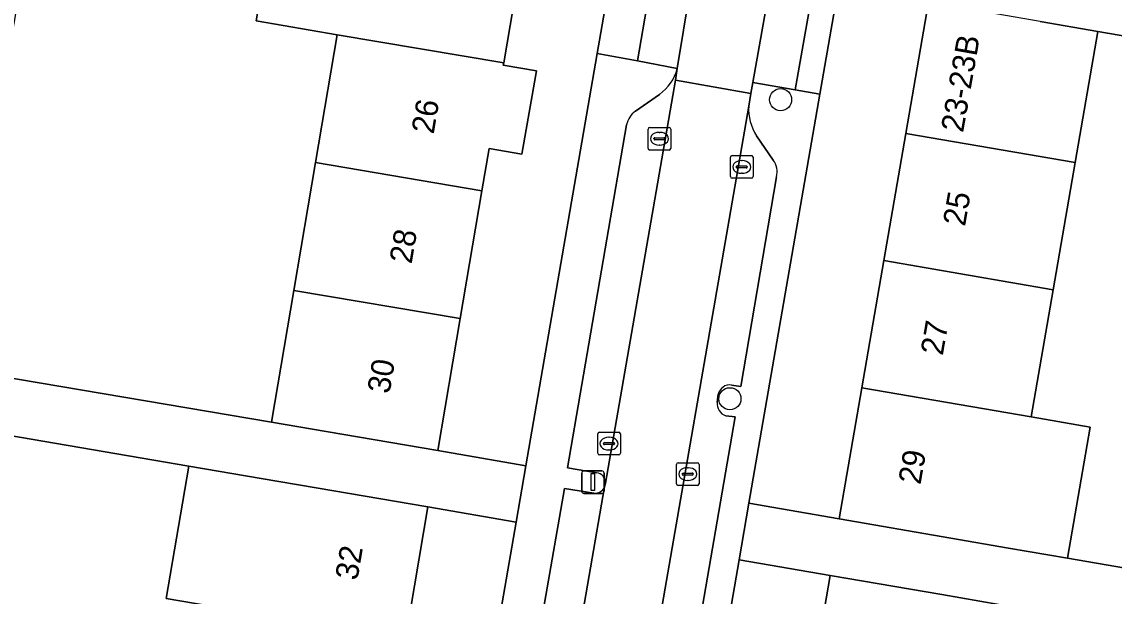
# Model space of a CAD drawing. Extents: x 159817 to 160765, y 380688 to 381638.
# Drawn here: x 160036.8 to 160085.03, y 380962.66 to 380988.04 of the extents above; entities that cross this region are included whole.
import ezdxf

# ---------------------------------------------------------------- set-up
doc = ezdxf.new("R2010")
doc.units = 0
for name, color, linetype in [('IMGEO_Boom', 7, 'Continuous'), ('IMGEO_Erf', 7, 'Continuous'), ('IMGEO_Kolk', 7, 'Continuous'), ('IMGEO_Lichtmast', 7, 'Continuous'), ('IMGEO_Pand', 7, 'Continuous'), ('IMGEO_Pand_nummerreeks', 7, 'Continuous'), ('IMGEO_Parkeervlak_open', 7, 'Continuous'), ('IMGEO_Rijbaan_lokaal_open', 7, 'Continuous'), ('IMGEO_Voetpad_open', 7, 'Continuous')]:
    doc.layers.add(name, color=color, linetype=linetype)

msp = doc.modelspace()

# ---------------------------------------------------------------- linework, layer by layer
at = {"layer": 'IMGEO_Boom'}
for centre in [(160070.303, 380984.596), (160068.065, 380971.38)]:
    msp.add_circle(centre, 0.489, dxfattribs=at)
at = {"layer": 'IMGEO_Erf'}
for points in [[(160050.732, 380987.468), (160047.154, 380988.077), (160048.147, 380993.91), (160034.855, 380996.173), (160034.542, 380994.35), (160037.456, 380993.849), (160036.767, 380989.843), (160036.196, 380986.526), (160033.281, 380987.028), (160032.531, 380983.067), (160035.446, 380982.566), (160035.857, 380982.495), (160035.167, 380978.49), (160034.756, 380978.56), (160034.185, 380975.243), (160034.135, 380974.952), (160035.15, 380974.777), (160034.768, 380972.558), (160047.82, 380970.339), (160048.812, 380976.171), (160049.772, 380981.819)], [(160062.205, 380986.636), (160063.025, 380991.38), (160059.071, 380992.052), (160058.079, 380986.218), (160058.062, 380986.118), (160059.521, 380985.878), (160058.883, 380982.188), (160057.437, 380982.438), (160057.119, 380980.57), (160056.158, 380974.921), (160055.167, 380969.09), (160059.054, 380968.418)], [(160075.833, 380983.104), (160076.832, 380988.901), (160072.855, 380989.586), (160072.035, 380984.841), (160068.91, 380966.763), (160072.897, 380966.074), (160073.896, 380971.87), (160074.865, 380977.488)], [(160094.905, 380976.113), (160092.175, 380976.597), (160092.289, 380977.24), (160092.811, 380980.177), (160093.423, 380983.624), (160095.742, 380983.212), (160096.153, 380983.139), (160096.341, 380984.195), (160096.573, 380985.499), (160084.308, 380987.612), (160083.309, 380981.816), (160082.34, 380976.198), (160081.372, 380970.581), (160083.972, 380970.132), (160082.974, 380964.337), (160089.808, 380963.16), (160090.835, 380968.949), (160091.634, 380973.452), (160091.828, 380974.544), (160094.543, 380974.076)], [(160046.366, 380962.002), (160043.17, 380962.551), (160044.17, 380968.403), (160030.328, 380970.768), (160030.008, 380968.909), (160032.923, 380968.407), (160032.23, 380964.381), (160031.663, 380961.084), (160031.624, 380960.854), (160028.703, 380961.357), (160028.254, 380959.063), (160033.875, 380958.088), (160032.974, 380952.899), (160030.65, 380953.303), (160030.6, 380953.017), (160029.997, 380949.541), (160026.7, 380950.113), (160026.307, 380947.852), (160036.836, 380946.02), (160037.232, 380948.3), (160039.626, 380947.883), (160040.238, 380951.402), (160041.224, 380957.068), (160045.394, 380956.343)], [(160058.623, 380965.925), (160054.727, 380966.599), (160053.738, 380960.761), (160052.777, 380955.092), (160051.817, 380949.422), (160050.828, 380943.586), (160054.645, 380942.926)], [(160072.495, 380963.574), (160068.479, 380964.268), (160064.504, 380941.274), (160068.531, 380940.578), (160069.536, 380946.411), (160070.513, 380952.077), (160071.49, 380957.744)]]:
    msp.add_lwpolyline(points, close=True, dxfattribs=at)
at = {"layer": 'IMGEO_Kolk'}
for p, q in [((160064.456, 380982.445), (160064.456, 380983.297)), ((160064.531, 380983.371), (160065.383, 380983.371)), ((160065.457, 380983.297), (160065.457, 380982.445)), ((160064.715, 380982.865), (160064.715, 380982.877)), ((160065.153, 380982.828), (160064.755, 380982.828)), ((160064.758, 380982.914), (160065.156, 380982.914)), ((160064.944, 380983.151), (160064.969, 380983.151)), ((160065.199, 380982.877), (160065.199, 380982.865)), ((160065.383, 380982.371), (160064.531, 380982.371)), ((160064.967, 380982.591), (160064.942, 380982.591)), ((160068.091, 380981.197), (160068.091, 380982.049)), ((160068.166, 380982.123), (160069.018, 380982.123)), ((160068.579, 380981.903), (160068.604, 380981.903)), ((160069.092, 380982.049), (160069.092, 380981.197)), ((160068.35, 380981.617), (160068.35, 380981.629)), ((160068.788, 380981.58), (160068.39, 380981.58)), ((160068.393, 380981.666), (160068.791, 380981.666)), ((160068.602, 380981.343), (160068.577, 380981.343)), ((160068.834, 380981.629), (160068.834, 380981.617)), ((160069.018, 380981.123), (160068.166, 380981.123)), ((160062.229, 380968.972), (160062.229, 380969.824)), ((160062.304, 380969.898), (160063.156, 380969.898)), ((160063.23, 380969.824), (160063.23, 380968.972)), ((160062.488, 380969.392), (160062.488, 380969.404)), ((160062.926, 380969.355), (160062.528, 380969.355)), ((160062.531, 380969.441), (160062.929, 380969.441)), ((160062.717, 380969.678), (160062.742, 380969.678)), ((160062.972, 380969.404), (160062.972, 380969.392)), ((160063.156, 380968.898), (160062.304, 380968.898)), ((160062.74, 380969.118), (160062.715, 380969.118)), ((160065.707, 380967.625), (160065.707, 380968.477)), ((160065.782, 380968.551), (160066.634, 380968.551)), ((160066.195, 380968.331), (160066.22, 380968.331)), ((160066.708, 380968.477), (160066.708, 380967.625)), ((160065.966, 380968.045), (160065.966, 380968.057)), ((160066.404, 380968.008), (160066.006, 380968.008)), ((160066.009, 380968.094), (160066.407, 380968.094)), ((160066.45, 380968.057), (160066.45, 380968.045)), ((160066.634, 380967.551), (160065.782, 380967.551)), ((160066.218, 380967.771), (160066.193, 380967.771))]:
    msp.add_line(p, q, dxfattribs=at)
for points in [[(160064.456, 380982.445), (160064.456, 380983.297)], [(160064.531, 380983.371), (160065.383, 380983.371)], [(160065.457, 380983.297), (160065.457, 380982.445)], [(160065.383, 380982.371), (160064.531, 380982.371)], [(160068.091, 380981.197), (160068.091, 380982.049)], [(160068.166, 380982.123), (160069.018, 380982.123)], [(160069.092, 380982.049), (160069.092, 380981.197)], [(160069.018, 380981.123), (160068.166, 380981.123)], [(160062.229, 380968.972), (160062.229, 380969.824)], [(160062.304, 380969.898), (160063.156, 380969.898)], [(160063.23, 380969.824), (160063.23, 380968.972)], [(160063.156, 380968.898), (160062.304, 380968.898)], [(160065.707, 380967.625), (160065.707, 380968.477)], [(160065.782, 380968.551), (160066.634, 380968.551)], [(160066.708, 380968.477), (160066.708, 380967.625)], [(160066.634, 380967.551), (160065.782, 380967.551)]]:
    msp.add_lwpolyline(points, dxfattribs=at)
for centre, radius, start, end in [((160064.533, 380983.295), 0.0765, 91.552, 178.448), ((160064.533, 380983.295), 0.0765, 91.552, 178.448), ((160065.381, 380983.295), 0.0765, 1.552, 88.448), ((160065.381, 380983.295), 0.0765, 1.552, 88.448), ((160064.755, 380982.874), 0.0403, 85.8775, 175.7526), ((160064.752, 380982.864), 0.0366, 178.938, 274.7102), ((160065.156, 380982.871), 0.043, 264.8664, 352.4533), ((160065.16, 380982.876), 0.0386, 1.7309, 96.639), ((160064.533, 380982.447), 0.0765, 181.552, 268.448), ((160064.533, 380982.447), 0.0765, 181.552, 268.448), ((160065.381, 380982.447), 0.0765, 271.552, 358.448), ((160065.381, 380982.447), 0.0765, 271.552, 358.448), ((160068.168, 380982.047), 0.0765, 91.552, 178.448), ((160068.168, 380982.047), 0.0765, 91.552, 178.448), ((160069.016, 380982.047), 0.0765, 1.552, 88.448), ((160069.016, 380982.047), 0.0765, 1.552, 88.448), ((160068.39, 380981.626), 0.0403, 85.8775, 175.7526), ((160068.387, 380981.616), 0.0366, 178.938, 274.7102), ((160068.791, 380981.623), 0.043, 264.8664, 352.4533), ((160068.795, 380981.628), 0.0386, 1.7309, 96.639), ((160068.168, 380981.199), 0.0765, 181.552, 268.448), ((160068.168, 380981.199), 0.0765, 181.552, 268.448), ((160069.016, 380981.199), 0.0765, 271.552, 358.448), ((160069.016, 380981.199), 0.0765, 271.552, 358.448), ((160062.306, 380969.822), 0.0765, 91.552, 178.448), ((160062.306, 380969.822), 0.0765, 91.552, 178.448), ((160063.154, 380969.822), 0.0765, 1.552, 88.448), ((160063.154, 380969.822), 0.0765, 1.552, 88.448), ((160062.528, 380969.401), 0.0403, 85.8775, 175.7526), ((160062.525, 380969.391), 0.0366, 178.938, 274.7102), ((160062.929, 380969.398), 0.043, 264.8664, 352.4533), ((160062.933, 380969.403), 0.0386, 1.7309, 96.639), ((160062.306, 380968.974), 0.0765, 181.552, 268.448), ((160062.306, 380968.974), 0.0765, 181.552, 268.448), ((160063.154, 380968.974), 0.0765, 271.552, 358.448), ((160063.154, 380968.974), 0.0765, 271.552, 358.448), ((160065.784, 380968.475), 0.0765, 91.552, 178.448), ((160065.784, 380968.475), 0.0765, 91.552, 178.448), ((160066.632, 380968.475), 0.0765, 1.552, 88.448), ((160066.632, 380968.475), 0.0765, 1.552, 88.448), ((160066.006, 380968.054), 0.0403, 85.8775, 175.7526), ((160066.003, 380968.044), 0.0366, 178.938, 274.7102), ((160066.407, 380968.051), 0.043, 264.8664, 352.4533), ((160066.411, 380968.056), 0.0386, 1.7309, 96.639), ((160065.784, 380967.627), 0.0765, 181.552, 268.448), ((160065.784, 380967.627), 0.0765, 181.552, 268.448), ((160066.632, 380967.627), 0.0765, 271.552, 358.448), ((160066.632, 380967.627), 0.0765, 271.552, 358.448)]:
    msp.add_arc(centre, radius, start, end, dxfattribs=at)
for centre, major_axis, ratio, start_param, end_param in [((160064.943, 380982.871), (-0.387, 0.002), 0.722429, 4.712389, 7.853982), ((160064.968, 380982.871), (-0.39, 0.002), 0.717154, 1.570796, 4.712389), ((160068.578, 380981.623), (-0.387, 0.002), 0.722429, 4.712389, 7.853982), ((160068.603, 380981.623), (-0.39, 0.002), 0.717154, 1.570796, 4.712389), ((160062.716, 380969.398), (-0.387, 0.002), 0.722429, 4.712389, 7.853982), ((160062.741, 380969.398), (-0.39, 0.002), 0.717154, 1.570796, 4.712389), ((160066.194, 380968.051), (-0.387, 0.002), 0.722429, 4.712389, 7.853982), ((160066.219, 380968.051), (-0.39, 0.002), 0.717154, 1.570796, 4.712389)]:
    msp.add_ellipse(centre, major_axis=major_axis, ratio=ratio, start_param=start_param, end_param=end_param, dxfattribs=at)
at = {"layer": 'IMGEO_Lichtmast'}
for p, q in [((160061.522, 380967.296), (160061.522, 380968.096)), ((160061.522, 380968.096), (160061.522, 380967.296)), ((160061.622, 380968.196), (160062.412, 380968.196)), ((160062.412, 380968.196), (160061.622, 380968.196)), ((160062.512, 380968.096), (160062.512, 380967.296)), ((160062.512, 380967.296), (160062.512, 380968.096)), ((160062.412, 380967.196), (160061.622, 380967.196)), ((160061.622, 380967.196), (160062.412, 380967.196))]:
    msp.add_line(p, q, dxfattribs=at)
msp.add_lwpolyline([(160061.942, 380968.071), (160062.092, 380968.071), (160062.092, 380967.321), (160061.942, 380967.321), (160061.942, 380968.071)], dxfattribs=at)
for centre, start, end in [((160061.622, 380968.096), 90, 180), ((160061.622, 380968.096), 90, 180), ((160062.412, 380968.096), 0, 90), ((160062.412, 380968.096), 360, 90), ((160061.622, 380967.296), 180, 270), ((160061.622, 380967.296), 180, 270), ((160062.412, 380967.296), 270, 0), ((160062.412, 380967.296), 270, 0)]:
    msp.add_arc(centre, 0.1, start, end, dxfattribs=at)
at = {"layer": 'IMGEO_Pand'}
for points in [[(160058.079, 380986.218), (160059.071, 380992.052), (160054.142, 380992.89), (160051.724, 380993.301), (160048.147, 380993.91), (160047.154, 380988.077), (160050.732, 380987.468)], [(160084.308, 380987.612), (160081.76, 380988.051), (160076.832, 380988.901), (160075.833, 380983.104), (160083.309, 380981.816)], [(160058.079, 380986.218), (160050.732, 380987.468), (160049.772, 380981.819), (160057.119, 380980.57), (160057.437, 380982.438), (160058.883, 380982.188), (160059.521, 380985.878), (160058.062, 380986.118)], [(160075.833, 380983.104), (160074.865, 380977.488), (160082.34, 380976.198), (160083.309, 380981.816)], [(160048.812, 380976.171), (160056.158, 380974.921), (160057.119, 380980.57), (160049.772, 380981.819)], [(160082.34, 380976.198), (160074.865, 380977.488), (160073.896, 380971.87), (160081.372, 380970.581)], [(160048.812, 380976.171), (160047.82, 380970.339), (160050.238, 380969.928), (160055.167, 380969.09), (160056.158, 380974.921)], [(160081.372, 380970.581), (160073.896, 380971.87), (160072.897, 380966.074), (160077.825, 380965.224), (160080.373, 380964.785), (160082.974, 380964.337), (160083.972, 380970.132)], [(160053.738, 380960.761), (160054.727, 380966.599), (160049.799, 380967.441), (160047.372, 380967.856), (160044.17, 380968.403), (160043.17, 380962.551), (160046.366, 380962.002)], [(160071.49, 380957.744), (160078.931, 380956.46), (160081.672, 380955.988), (160082.677, 380961.819), (160079.936, 380962.291), (160077.423, 380962.724), (160072.495, 380963.574)]]:
    msp.add_lwpolyline(points, close=True, dxfattribs=at)
at = {"layer": 'IMGEO_Parkeervlak_open'}
for points in [[(160065.745, 380985.967), (160066.593, 380991.159), (160064.876, 380991.461), (160063.991, 380986.313)], [(160069.986, 380990.517), (160069.072, 380985.355), (160070.944, 380985.03), (160071.858, 380990.211)]]:
    msp.add_lwpolyline(points, close=True, dxfattribs=at)
for points in [[(160062.567, 380967.654), (160065.66, 380985.453), (160065.745, 380985.967)], [(160064.954, 380984.827), (160063.9, 380984.094)], [(160068.899, 380984.311), (160060.461, 380935.599)], [(160063.507, 380983.479), (160060.895, 380968.321), (160062.179, 380968.103)], [(160069.974, 380981.925), (160069.244, 380983.003)], [(160068.134, 380971.985), (160068.55, 380971.919), (160070.128, 380981.191)], [(160067.508, 380971.225), (160067.554, 380971.585)], [(160063.996, 380948.116), (160064.413, 380948.05), (160068.298, 380970.587), (160067.885, 380970.626)], [(160062.06, 380967.211), (160060.758, 380967.414), (160056.615, 380943.612), (160057.951, 380943.391)], [(160058.286, 380942.942), (160062.536, 380967.482)]]:
    msp.add_lwpolyline(points, dxfattribs=at)
for centre, radius, start, end in [((160063.755, 380986.504), 2.061, 305.5763, 344.9132), ((160071.045, 380984.178), 2.15, 176.4412, 213.1106), ((160064.456, 380983.306), 0.964, 125.1853, 169.6555), ((160069.292, 380981.399), 0.861, 346.043, 37.6557), ((160068.062, 380971.469), 0.521, 82.004, 167.1806), ((160068.074, 380971.163), 0.569, 173.7579, 250.6133), ((160062.152, 380967.688), 0.416, 355.3346, 86.3288), ((160062.117, 380967.664), 0.456, 262.7607, 336.5475)]:
    msp.add_arc(centre, radius, start, end, dxfattribs=at)
at = {"layer": 'IMGEO_Rijbaan_lokaal_open'}
for points in [[(160067.764, 380997.82), (160067.68, 380997.394), (160067.669, 380997.255), (160066.749, 380992.044), (160066.593, 380991.159), (160065.745, 380985.967), (160065.66, 380985.453), (160068.992, 380984.866), (160069.072, 380985.355), (160069.986, 380990.517), (160070.143, 380991.418), (160071.015, 380996.613), (160071.068, 380996.826), (160071.144, 380997.268)], [(160057.124, 380936.158), (160060.461, 380935.599), (160068.899, 380984.311), (160068.992, 380984.866), (160065.66, 380985.453), (160062.567, 380967.654), (160062.536, 380967.482), (160058.286, 380942.942), (160058.265, 380942.77)]]:
    msp.add_lwpolyline(points, close=True, dxfattribs=at)
at = {"layer": 'IMGEO_Voetpad_open'}
for points in [[(160078.846, 381076.807), (160078.535, 381075.782), (160076.333, 381068.599), (160075.835, 381065.671), (160074.905, 381059.778), (160073.809, 381053.735), (160073.553, 381052.256), (160067.829, 381019.157), (160067.41, 381016.732), (160063.448, 380993.829), (160063.446, 380993.816), (160063.025, 380991.38), (160062.205, 380986.636), (160063.991, 380986.313), (160064.876, 380991.461), (160066.593, 380991.159), (160066.749, 380992.044), (160065.042, 380992.35), (160065.946, 380997.56), (160067.669, 380997.255), (160067.68, 380997.394), (160067.764, 380997.82), (160067.332, 380998.713), (160066.605, 380999.748)], [(160072.883, 380998.683), (160071.821, 380997.907), (160071.144, 380997.268), (160071.068, 380996.826), (160071.015, 380996.613), (160072.911, 380996.288), (160072.017, 380991.104), (160070.143, 380991.418), (160069.986, 380990.517), (160071.858, 380990.211), (160070.944, 380985.03), (160072.035, 380984.841), (160072.855, 380989.586), (160073.295, 380992.135), (160077.254, 381015.036), (160077.673, 381017.461), (160083.394, 381050.561), (160083.645, 381052.012), (160084.153, 381054.951), (160084.839, 381058.926), (160086.136, 381066.392), (160086.933, 381069.026), (160088.387, 381073.887)], [(160081.76, 380988.051), (160084.308, 380987.612), (160096.573, 380985.499), (160096.341, 380984.195), (160096.153, 380983.139), (160096.354, 380983.104), (160095.744, 380979.671), (160095.106, 380976.077), (160094.905, 380976.113), (160094.543, 380974.076), (160094.618, 380974.063), (160095.901, 380973.842), (160096.607, 380978.179), (160096.992, 380980.069), (160097.248, 380981.638), (160097.503, 380983.206), (160098.209, 380987.544), (160098.284, 380988.003), (160109.089, 380986.143), (160112.968, 380985.475)], [(160065.745, 380985.967), (160063.991, 380986.313), (160062.205, 380986.636), (160059.054, 380968.418), (160058.623, 380965.925), (160054.645, 380942.926), (160054.211, 380940.418), (160048.492, 380907.352), (160048.235, 380905.865), (160047.716, 380902.893), (160046.395, 380894.967), (160045.925, 380883.518), (160045.805, 380882.405)], [(160064.066, 380938.743), (160064.504, 380941.274), (160068.479, 380964.268), (160068.91, 380966.763), (160072.035, 380984.841), (160070.944, 380985.03), (160069.072, 380985.355), (160068.992, 380984.866), (160068.899, 380984.311)], [(160063.9, 380984.094), (160064.954, 380984.827)], [(160062.179, 380968.103), (160060.895, 380968.321), (160063.507, 380983.479)], [(160069.244, 380983.003), (160069.974, 380981.925)], [(160070.128, 380981.191), (160068.55, 380971.919), (160068.134, 380971.985)], [(160030.328, 380970.768), (160044.17, 380968.403), (160047.372, 380967.856), (160049.799, 380967.441), (160054.727, 380966.599), (160058.623, 380965.925), (160059.054, 380968.418), (160055.167, 380969.09), (160050.238, 380969.928), (160047.82, 380970.339), (160034.768, 380972.558)], [(160067.554, 380971.585), (160067.508, 380971.225)], [(160067.885, 380970.626), (160068.298, 380970.587), (160064.413, 380948.05), (160063.996, 380948.116)], [(160057.951, 380943.391), (160056.615, 380943.612), (160060.758, 380967.414), (160062.06, 380967.211)], [(160062.536, 380967.482), (160062.567, 380967.654)], [(160089.808, 380963.16), (160082.974, 380964.337), (160080.373, 380964.785), (160077.825, 380965.224), (160072.897, 380966.074), (160068.91, 380966.763), (160068.479, 380964.268), (160072.495, 380963.574), (160077.423, 380962.724), (160079.936, 380962.291), (160082.677, 380961.819), (160092.243, 380960.17)]]:
    msp.add_lwpolyline(points, dxfattribs=at)
for centre, radius, start, end in [((160063.755, 380986.504), 2.061, 305.5763, 344.9132), ((160071.045, 380984.178), 2.15, 176.4412, 213.1106), ((160064.456, 380983.306), 0.964, 125.1853, 169.6555), ((160069.292, 380981.399), 0.861, 346.043, 37.6557), ((160068.062, 380971.469), 0.521, 82.004, 167.1806), ((160068.074, 380971.163), 0.569, 173.7579, 250.6133), ((160062.152, 380967.688), 0.416, 355.3346, 86.3288), ((160062.117, 380967.664), 0.456, 262.7607, 336.5475)]:
    msp.add_arc(centre, radius, start, end, dxfattribs=at)

# ---------------------------------------------------------------- texts
at = {"layer": 'IMGEO_Pand_nummerreeks'}
for s, rotation, p in [('23-23B', 80.025, (160078.362, 380983.114)), ('26', 80.3508, (160054.984, 380983.048)), ('25', 80.2193, (160078.448, 380978.97)), ('28', 80.3508, (160054.009, 380977.311)), ('27', 80.2193, (160077.464, 380973.263)), ('30', 80.3508, (160053.033, 380971.57)), ('29', 80.2193, (160076.481, 380967.557)), ('32', 80.3839, (160051.616, 380963.325))]:
    msp.add_text(s, height=1, rotation=rotation, dxfattribs=at).set_placement(p)

doc.saveas('drawing.dxf')
